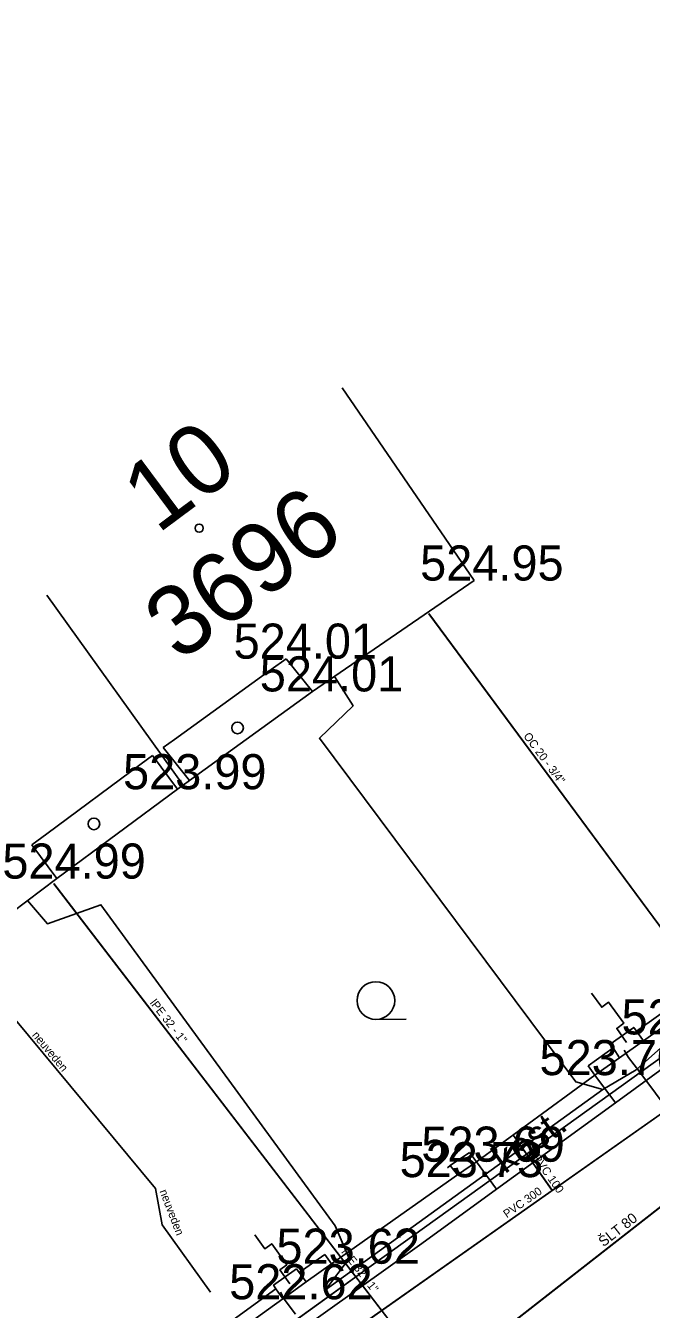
# Model space of a CAD drawing. Extents: x -668867 to -667827, y -1131943 to -1131019.
# Drawn here: x -668643.7 to -668630.32, y -1131497.81 to -1131470.37 of the extents above; entities that cross this region are included whole.
import ezdxf

# ---------------------------------------------------------------- set-up
doc = ezdxf.new("R2010")
doc.units = 0
for name, color, linetype in [('G_Bod_tecka', 7, 'Continuous'), ('G_Bod_vyska', 7, 'Continuous'), ('G_Budovy-znacky', 7, 'Continuous'), ('G_Budovy_Objekty', 7, 'Continuous'), ('G_Budovy_vstupy', 7, 'Continuous'), ('G_Cisla_orientacni', 7, 'Continuous'), ('G_Cisla_popisna', 7, 'Continuous'), ('G_Plochy_zpevnene', 7, 'Continuous'), ('G_Ploty', 7, 'Continuous'), ('G_Ploty_vstupy', 7, 'Continuous'), ('G_Popisy_povrchu', 7, 'Continuous'), ('G_Site-Rozvadece', 7, 'Continuous'), ('G_Z_ELsilove_podz_kotovane', 7, 'Continuous'), ('G_Z_KANAL_podz_kotovane', 7, 'Continuous'), ('G_Z_KANAL_podz_priblizne', 7, 'Continuous'), ('G_Z_PLYNY_podz_geodeticky', 7, 'Continuous'), ('G_Z_SPOJE_podz_geodeticky', 7, 'Continuous'), ('G_Z_SPOJE_podz_kotovane', 7, 'Continuous'), ('G_Z_SPOJE_podz_priblizne', 7, 'Continuous'), ('G_Z_VODA_podz_kotovane', 7, 'Continuous'), ('G_Zelen-Znacky', 7, 'Continuous'), ('Vrstva 12', 7, 'Continuous'), ('Vrstva 17', 7, 'Continuous'), ('Vrstva 25', 7, 'Continuous'), ('Vrstva 27', 7, 'Continuous'), ('Vrstva 3', 7, 'Continuous'), ('Vrstva 4', 7, 'Continuous')]:
    doc.layers.add(name, color=color, linetype=linetype)

msp = doc.modelspace()

# ---------------------------------------------------------------- linework, layer by layer
at = {"layer": 'G_Bod_tecka'}
for p, q in [((-668634.11, -1131482.23), (-668634.11, -1131482.23)), ((-668638.13, -1131483.9), (-668638.13, -1131483.9)), ((-668637.57, -1131484.6), (-668637.57, -1131484.6)), ((-668640.45, -1131486.69), (-668640.45, -1131486.69)), ((-668643.03, -1131488.6), (-668643.03, -1131488.6)), ((-668631.53, -1131492.8), (-668631.53, -1131492.8)), ((-668634.06, -1131494.65), (-668634.06, -1131494.65)), ((-668634.54, -1131494.98), (-668634.54, -1131494.98)), ((-668637.16, -1131496.83), (-668637.16, -1131496.83)), ((-668638.17, -1131497.59), (-668638.17, -1131497.59))]:
    msp.add_line(p, q, dxfattribs=at)
at = {"layer": 'G_Budovy-znacky'}
for centre, radius in [((-668639.989, -1131481.11), 0.0875), ((-668639.17, -1131485.38), 0.125), ((-668642.24, -1131487.43), 0.125)]:
    msp.add_circle(centre, radius, dxfattribs=at)
at = {"layer": 'G_Budovy_Objekty'}
for p, q in [((-668636.93, -1131478.11), (-668634.11, -1131482.23)), ((-668637.57, -1131484.6), (-668634.11, -1131482.23)), ((-668643.25, -1131482.54), (-668640.33, -1131486.6)), ((-668638.13, -1131483.9), (-668638.45, -1131484.13)), ((-668638.13, -1131483.9), (-668637.57, -1131484.6)), ((-668640.2, -1131486.5), (-668637.57, -1131484.6)), ((-668640.76, -1131485.8), (-668640.52, -1131485.63)), ((-668640.99, -1131485.97), (-668641.23, -1131486.15)), ((-668640.99, -1131485.97), (-668640.45, -1131486.69)), ((-668640.2, -1131486.5), (-668640.76, -1131485.8)), ((-668640.45, -1131486.69), (-668640.33, -1131486.6)), ((-668640.33, -1131486.6), (-668640.2, -1131486.5)), ((-668643.03, -1131488.6), (-668640.45, -1131486.69)), ((-668643.57, -1131487.88), (-668643.25, -1131487.64)), ((-668643.57, -1131487.88), (-668643.03, -1131488.6)), ((-668646.43, -1131491.14), (-668643.03, -1131488.6))]:
    msp.add_line(p, q, dxfattribs=at)
at = {"layer": 'G_Budovy_vstupy'}
for p, q in [((-668640.52, -1131485.63), (-668638.45, -1131484.13)), ((-668643.25, -1131487.64), (-668641.23, -1131486.15))]:
    msp.add_line(p, q, dxfattribs=at)
at = {"layer": 'G_Plochy_zpevnene'}
for p, q in [((-668631.53, -1131492.8), (-668631.09, -1131493.39)), ((-668634.06, -1131494.65), (-668633.63, -1131495.24))]:
    msp.add_line(p, q, dxfattribs=at)
for points in [[(-668631.09, -1131493.39), (-668627.2, -1131490.56), (-668625.6, -1131489.42)], [(-668633.63, -1131495.24), (-668631.09, -1131493.39)], [(-668651.47, -1131507.94), (-668646.46, -1131504.48), (-668639.4, -1131499.37), (-668635.23, -1131496.4), (-668633.63, -1131495.24)]]:
    msp.add_lwpolyline(points, dxfattribs=at)
at = {"layer": 'G_Ploty'}
for p, q in [((-668626.14, -1131488.66), (-668630.64, -1131491.86)), ((-668630.49, -1131492.07), (-668626, -1131488.86)), ((-668631.14, -1131492.22), (-668631.67, -1131492.6)), ((-668631.53, -1131492.8), (-668631.67, -1131492.6)), ((-668631.53, -1131492.8), (-668631, -1131492.43)), ((-668634.21, -1131494.45), (-668634.62, -1131494.73)), ((-668634.06, -1131494.65), (-668634.21, -1131494.45)), ((-668634.62, -1131494.73), (-668634.68, -1131494.78)), ((-668634.47, -1131494.93), (-668634.62, -1131494.73)), ((-668634.47, -1131494.93), (-668634.06, -1131494.65)), ((-668634.54, -1131494.98), (-668634.47, -1131494.93)), ((-668637.3, -1131496.63), (-668637.85, -1131497.02)), ((-668637.3, -1131496.63), (-668637.16, -1131496.83)), ((-668637.7, -1131497.22), (-668637.16, -1131496.83)), ((-668638.35, -1131497.37), (-668643, -1131500.72)), ((-668642.86, -1131500.92), (-668638.2, -1131497.58))]:
    msp.add_line(p, q, dxfattribs=at)
at = {"layer": 'G_Ploty_vstupy'}
for p, q in [((-668634.06, -1131494.65), (-668631.53, -1131492.8)), ((-668637.16, -1131496.83), (-668634.54, -1131494.98))]:
    msp.add_line(p, q, dxfattribs=at)
at = {"layer": 'G_Site-Rozvadece'}
for points in [[(-668630.85, -1131492.1), (-668631.063, -1131491.8), (-668630.914, -1131491.693), (-668631.235, -1131491.244), (-668631.384, -1131491.35), (-668631.599, -1131491.051)], [(-668638.05, -1131497.26), (-668638.264, -1131496.961), (-668638.115, -1131496.854), (-668638.437, -1131496.405), (-668638.586, -1131496.511), (-668638.802, -1131496.213)]]:
    msp.add_lwpolyline(points, dxfattribs=at)
for points in [[(-668631, -1131492.43), (-668630.49, -1131492.07), (-668630.64, -1131491.86), (-668630.7, -1131491.78), (-668631.2, -1131492.14), (-668631.14, -1131492.22)], [(-668637.91, -1131496.94), (-668638.4, -1131497.29), (-668638.35, -1131497.37), (-668638.2, -1131497.58), (-668637.7, -1131497.22), (-668637.85, -1131497.02)]]:
    msp.add_lwpolyline(points, close=True, dxfattribs=at)
at = {"layer": 'G_Z_ELsilove_podz_kotovane'}
msp.add_lwpolyline([(-668663.235, -1131516.142), (-668658.05, -1131512.3), (-668651.53, -1131507.82), (-668636.54, -1131497.04), (-668629.83, -1131492.22), (-668629.73, -1131491.85), (-668629.57, -1131492.08), (-668621.5, -1131486.25), (-668606.96, -1131475.86), (-668606.86, -1131475.52), (-668606.76, -1131475.72), (-668596.23, -1131468.15)], dxfattribs=at)
at = {"layer": 'G_Z_KANAL_podz_kotovane'}
for p, q in [((-668615.69, -1131483.48), (-668640.74, -1131501.1)), ((-668633.27, -1131494.09), (-668632.44, -1131495.26))]:
    msp.add_line(p, q, dxfattribs=at)
at = {"layer": 'G_Z_KANAL_podz_priblizne'}
msp.add_lwpolyline([(-668644.66, -1131489.82), (-668644.55, -1131490.86), (-668640.92, -1131495.22), (-668640.78, -1131496), (-668639.75, -1131497.44)], dxfattribs=at)
at = {"layer": 'G_Z_PLYNY_podz_geodeticky'}
for points in [[(-668630.57, -1131492.74), (-668630.81, -1131492.42), (-668630.9, -1131492.27)], [(-668630.57, -1131492.74), (-668628.2, -1131495.91)], [(-668637.93, -1131497.91), (-668638.17, -1131497.59), (-668638.25, -1131497.44)]]:
    msp.add_lwpolyline(points, dxfattribs=at)
at = {"layer": 'G_Z_SPOJE_podz_geodeticky'}
for points in [[(-668612.6, -1131479.66), (-668613.03, -1131480.12), (-668614.75, -1131481.24), (-668619.36, -1131484.7), (-668622.69, -1131486.85), (-668626.2, -1131489.38), (-668628.36, -1131491.02), (-668629.39, -1131491.57), (-668630.65, -1131492.69), (-668631.36, -1131493.11)], [(-668631.36, -1131493.11), (-668631.94, -1131492.94), (-668637.42, -1131485.6), (-668636.7, -1131484.91), (-668637.1, -1131484.28)], [(-668631.36, -1131493.11), (-668637.29, -1131497.39), (-668636.78, -1131496.72), (-668637.08, -1131496.02), (-668642.09, -1131489.16), (-668643.23, -1131489.57), (-668643.66, -1131489.07)]]:
    msp.add_lwpolyline(points, dxfattribs=at)
at = {"layer": 'G_Z_SPOJE_podz_kotovane'}
for points in [[(-668612.6, -1131479.66), (-668613.03, -1131480.12), (-668614.75, -1131481.24), (-668619.36, -1131484.7), (-668622.69, -1131486.85), (-668626.2, -1131489.38), (-668628.36, -1131491.02), (-668629.39, -1131491.57), (-668630.65, -1131492.69), (-668631.36, -1131493.11)], [(-668631.36, -1131493.11), (-668631.94, -1131492.94), (-668637.42, -1131485.6), (-668636.7, -1131484.91), (-668637.1, -1131484.28)], [(-668631.36, -1131493.11), (-668637.29, -1131497.39), (-668636.78, -1131496.72), (-668637.08, -1131496.02), (-668642.09, -1131489.16), (-668643.23, -1131489.57), (-668643.66, -1131489.07)]]:
    msp.add_lwpolyline(points, dxfattribs=at)
at = {"layer": 'G_Z_SPOJE_podz_priblizne'}
for points in [[(-668612.6, -1131479.66), (-668613.03, -1131480.12), (-668614.75, -1131481.24), (-668619.36, -1131484.7), (-668622.69, -1131486.85), (-668626.2, -1131489.38), (-668628.36, -1131491.02), (-668629.39, -1131491.57), (-668630.65, -1131492.69), (-668631.36, -1131493.11)], [(-668631.36, -1131493.11), (-668631.94, -1131492.94), (-668637.42, -1131485.6), (-668636.7, -1131484.91), (-668637.1, -1131484.28)], [(-668631.36, -1131493.11), (-668637.29, -1131497.39), (-668636.78, -1131496.72), (-668637.08, -1131496.02), (-668642.09, -1131489.16), (-668643.23, -1131489.57), (-668643.66, -1131489.07)]]:
    msp.add_lwpolyline(points, dxfattribs=at)
at = {"layer": 'G_Z_VODA_podz_kotovane'}
for points in [[(-668559.06, -1131445.68), (-668574.11, -1131456.23), (-668577.03, -1131458.24), (-668577.08, -1131458.28), (-668590.65, -1131468.18), (-668601, -1131474.8), (-668610.7, -1131482.06), (-668610.75, -1131482.09), (-668617.27, -1131486.68), (-668627.28, -1131493.39), (-668634.91, -1131499.35), (-668635.56, -1131499.77), (-668635.57, -1131499.77), (-668638, -1131501.36), (-668650.61, -1131511.17), (-668655.02, -1131514.63), (-668655.13, -1131514.7), (-668661.121, -1131518.339)], [(-668627.28, -1131493.39), (-668627.51, -1131493.17), (-668635.08, -1131482.94)], [(-668634.91, -1131499.35), (-668634.94, -1131499.32), (-668635.04, -1131499.2), (-668643.1, -1131488.71)]]:
    msp.add_lwpolyline(points, dxfattribs=at)
at = {"layer": 'G_Zelen-Znacky'}
msp.add_line((-668636.212, -1131491.61), (-668635.562, -1131491.607), dxfattribs=at)
msp.add_circle((-668636.212, -1131491.207), 0.403, dxfattribs=at)
at = {"layer": 'Vrstva 12'}
for p, q in [((-668615.692, -1131483.48), (-668640.738, -1131501.103)), ((-668633.27, -1131494.087), (-668632.441, -1131495.265))]:
    msp.add_line(p, q, dxfattribs=at)
at = {"layer": 'Vrstva 17'}
for p, q in [((-668636.54, -1131497.04), (-668629.83, -1131492.22)), ((-668651.53, -1131507.82), (-668636.54, -1131497.04))]:
    msp.add_line(p, q, dxfattribs=at)
msp.add_lwpolyline([(-668644.661, -1131489.817), (-668644.55, -1131490.86), (-668640.92, -1131495.22), (-668640.78, -1131496), (-668639.75, -1131497.44)], dxfattribs=at)
msp.add_lwpolyline([(-668644.661, -1131489.817), (-668644.55, -1131490.86), (-668640.92, -1131495.22), (-668640.78, -1131496), (-668639.75, -1131497.44)], dxfattribs=at)
at = {"layer": 'Vrstva 25'}
for points in [[(-668627.279, -1131493.392), (-668627.51, -1131493.17), (-668635.082, -1131482.936)], [(-668634.906, -1131499.353), (-668634.936, -1131499.316), (-668635.039, -1131499.2), (-668643.096, -1131488.705)]]:
    msp.add_lwpolyline(points, dxfattribs=at)
at = {"layer": 'Vrstva 27'}
msp.add_lwpolyline([(-668559.059, -1131445.682), (-668574.109, -1131456.225), (-668577.025, -1131458.241), (-668577.075, -1131458.277), (-668590.645, -1131468.176), (-668601, -1131474.798), (-668610.7, -1131482.06), (-668610.75, -1131482.09), (-668617.268, -1131486.684), (-668627.279, -1131493.392), (-668634.906, -1131499.353), (-668635.564, -1131499.768), (-668635.565, -1131499.769), (-668638.004, -1131501.364), (-668650.614, -1131511.168), (-668655.025, -1131514.63), (-668655.134, -1131514.697), (-668661.121, -1131518.339)], dxfattribs=at)

# ---------------------------------------------------------------- texts
at = {"layer": 'G_Bod_vyska'}
for s, p in [('524.95', (-668635.266, -1131482.23)), ('524.01', (-668639.254, -1131483.9)), ('524.01', (-668638.694, -1131484.6)), ('523.99', (-668641.618, -1131486.69)), ('524.99', (-668644.198, -1131488.6)), ('523.69', (-668630.96, -1131491.93)), ('523.70', (-668632.713, -1131492.8)), ('523.69', (-668635.24, -1131494.65)), ('523.73', (-668635.704, -1131494.98)), ('523.62', (-668638.338, -1131496.83)), ('522.62', (-668639.348, -1131497.59))]:
    msp.add_text(s, height=0.75, dxfattribs=at).set_placement(p)
at = {"layer": 'G_Cisla_orientacni'}
msp.add_text('10', height=1.5, rotation=36.628, dxfattribs=at).set_placement((-668640.881, -1131481.248))
at = {"layer": 'G_Cisla_popisna'}
msp.add_text('3696', height=1.5, rotation=36.628, dxfattribs=at).set_placement((-668640.412, -1131483.989))
at = {"layer": 'G_Popisy_povrchu'}
msp.add_text('kost.', height=0.6, rotation=35.4386, dxfattribs=at).set_placement((-668633.455, -1131494.922))
at = {"layer": 'Vrstva 3'}
for s, rotation, p in [('neuveden', 309.8393, (-668643.573, -1131491.951)), ('PVC 100', 305.1604, (-668632.863, -1131494.574)), ('neuveden', 290.9639, (-668640.84, -1131495.281)), ('PVC 300', 35.1229, (-668633.411, -1131495.861))]:
    msp.add_text(s, height=0.1755, rotation=rotation, dxfattribs=at).set_placement(p)
at = {"layer": 'Vrstva 4'}
for s, height, rotation, p in [('OC 20 - 3/4"', 0.17551, 306.502, (-668633.066, -1131485.557)), ('lPE 32 - 1"', 0.17551, 307.585, (-668641.052, -1131491.26)), ('ŠLT 80', 0.2194, 37.9703, (-668631.346, -1131496.48)), ('lPE 32 - 1"', 0.17551, 307.5768, (-668636.958, -1131496.584))]:
    msp.add_text(s, height=height, rotation=rotation, dxfattribs=at).set_placement(p)

doc.saveas('drawing.dxf')
